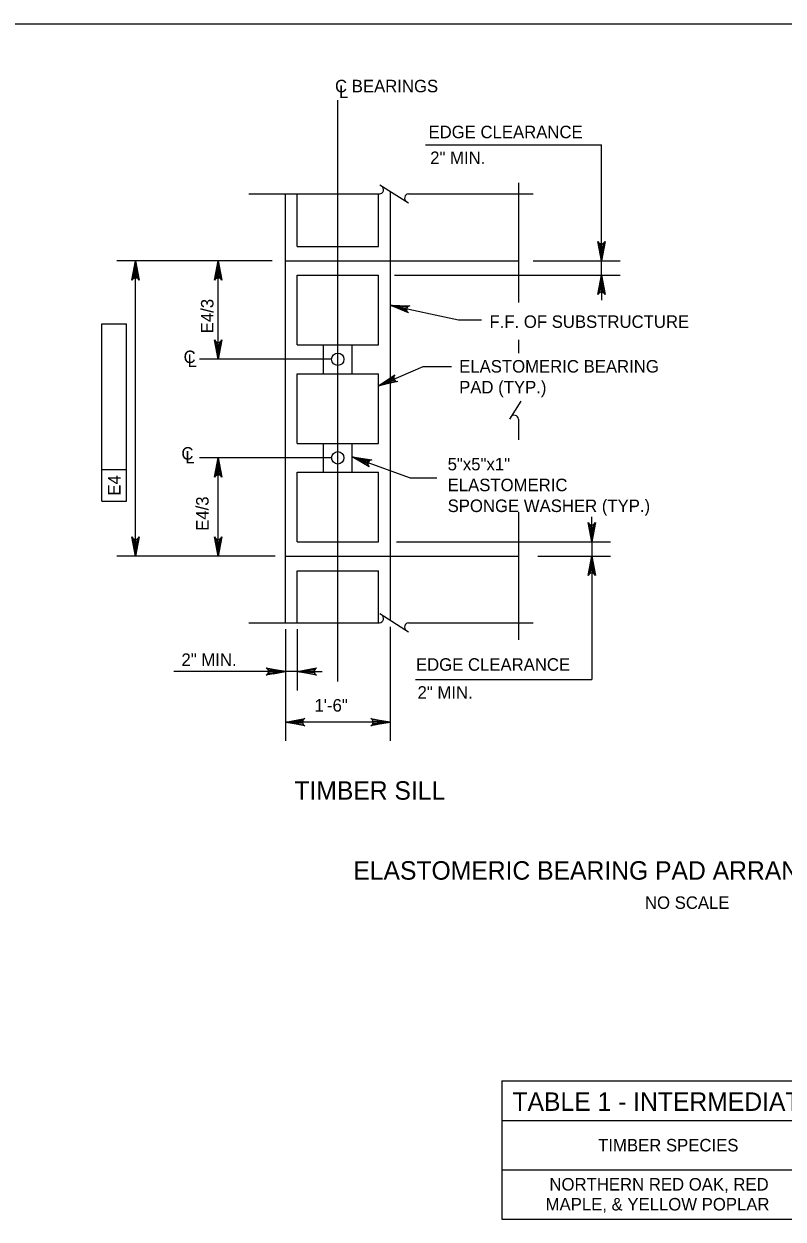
# Model space of a CAD drawing. Extents: x 638268 to 640277, y 295465 to 298435.
# Drawn here: x 639744.6 to 639926.8, y 297539.8 to 297826.5 of the extents above; entities that cross this region are included whole.
import ezdxf

# ---------------------------------------------------------------- set-up
doc = ezdxf.new("R2010")
doc.units = 0
for name, color, linetype in [('2', 7, 'Continuous'), ('3', 7, 'Continuous'), ('4', 7, 'Continuous'), ('8', 7, 'Continuous')]:
    doc.layers.add(name, color=color, linetype=linetype)

msp = doc.modelspace()

# ---------------------------------------------------------------- linework, layer by layer
at = {"layer": '2'}
msp.add_line((639316.46, 297826.46), (640102.46, 297826.46), dxfattribs=at)
at = {"layer": '3'}
for p, q in [((639829.94, 297787.87), (639836.87, 297783.51)), ((639863.25, 297788.37), (639863.25, 297759.64)), ((639798.58, 297785.69), (639829.86, 297785.69)), ((639807.35, 297682.85), (639807.35, 297785.69)), ((639832.45, 297786.29), (639832.45, 297683.45)), ((639836.86, 297785.69), (639866.75, 297785.69)), ((639810.16, 297773.08), (639829.64, 297773.08)), ((639798.42, 297769.64), (639766.84, 297769.64)), ((639771.34, 297698.77), (639771.34, 297769.64)), ((639804.13, 297769.64), (639783.28, 297769.64)), ((639807.35, 297769.64), (639863.25, 297769.64)), ((639810.16, 297766.19), (639829.64, 297766.19)), ((639863.25, 297750.69), (639863.25, 297747.5)), ((639810.16, 297749.46), (639829.64, 297749.46)), ((639816.45, 297749.46), (639823.34, 297749.46)), ((639810.16, 297742.57), (639829.64, 297742.57)), ((639863.78, 297735.97), (639861.07, 297731.66)), ((639863.25, 297731.67), (639863.25, 297726.71)), ((639810.16, 297725.84), (639829.64, 297725.84)), ((639810.16, 297718.95), (639829.64, 297718.95)), ((639816.45, 297718.95), (639823.34, 297718.95)), ((639863.25, 297709.39), (639863.25, 297678.78)), ((639810.16, 297702.22), (639829.64, 297702.22)), ((639804.85, 297698.77), (639766.84, 297698.77)), ((639807.35, 297698.77), (639863.25, 297698.77)), ((639810.16, 297695.33), (639829.64, 297695.33)), ((639829.94, 297685.03), (639836.87, 297680.68)), ((639798.58, 297682.85), (639829.86, 297682.85)), ((639836.86, 297682.85), (639866.75, 297682.85))]:
    msp.add_line(p, q, dxfattribs=at)
for points in [[(639770.84, 297766.64), (639771.84, 297766.64), (639771.34, 297769.64)], [(639770.84, 297701.77), (639771.84, 297701.77), (639771.34, 297698.77)]]:
    msp.add_lwpolyline(points, close=True, dxfattribs=at)
for centre, start, end in [((639829.86, 297786.71), 270, 60), ((639836.95, 297784.67), 95.3286, 237.8672), ((639862.23, 297731.58), 5.3286, 147.8672), ((639829.86, 297683.88), 270, 60), ((639836.95, 297681.83), 95.3286, 237.8672)]:
    msp.add_arc(centre, 1.02, start, end, dxfattribs=at)
at = {"layer": '4'}
for p, q in [((639819.9, 297668.74), (639819.9, 297808.16)), ((639840.92, 297797.49), (639883.19, 297797.49)), ((639883.19, 297772.64), (639883.19, 297797.49)), ((639791.18, 297746.02), (639791.18, 297769.64)), ((639866.75, 297769.64), (639887.69, 297769.64)), ((639883.19, 297766.19), (639883.19, 297769.64)), ((639833.51, 297766.19), (639887.69, 297766.19)), ((639883.19, 297763.19), (639883.19, 297760.19)), ((639763.3, 297712.01), (639763.3, 297754.53)), ((639763.3, 297754.53), (639769.2, 297754.53)), ((639769.2, 297712.01), (639769.2, 297754.53)), ((639848.83, 297755.52), (639854.36, 297755.52)), ((639818.34, 297746.02), (639786.68, 297746.02)), ((639840.36, 297744.3), (639847.21, 297744.3)), ((639818.34, 297722.39), (639786.68, 297722.39)), ((639791.18, 297698.77), (639791.18, 297722.39)), ((639763.3, 297719.57), (639769.21, 297719.57)), ((639837.25, 297717.63), (639843.62, 297717.63)), ((639763.3, 297712.01), (639769.2, 297712.01)), ((639880.83, 297705.22), (639880.83, 297708.22)), ((639833.94, 297702.22), (639885.33, 297702.22)), ((639880.83, 297702.22), (639880.83, 297698.77)), ((639867.88, 297698.77), (639885.33, 297698.77)), ((639880.83, 297695.77), (639880.83, 297669.24)), ((639832.45, 297681.89), (639832.45, 297654.5)), ((639807.35, 297681.29), (639807.35, 297666.62)), ((639807.35, 297681.29), (639807.35, 297654.5)), ((639810.16, 297681.29), (639810.16, 297666.62)), ((639804.35, 297671.12), (639780.51, 297671.12)), ((639810.16, 297671.12), (639807.35, 297671.12)), ((639813.16, 297671.12), (639816.16, 297671.12)), ((639838.56, 297669.24), (639880.83, 297669.24)), ((639832.45, 297659), (639807.35, 297659))]:
    msp.add_line(p, q, dxfattribs=at)
for points in [[(639883.19, 297769.64), (639882.31, 297774.3), (639882.56, 297773.94), (639882.88, 297773.75), (639883.19, 297773.7), (639883.5, 297773.75), (639883.81, 297773.94), (639884.06, 297774.3), (639883.19, 297769.64), (639883.81, 297773.94), (639883.5, 297773.75), (639883.19, 297769.64), (639883.19, 297773.7), (639882.88, 297773.75), (639883.19, 297769.64), (639882.56, 297773.94)], [(639771.34, 297769.64), (639772.21, 297764.98), (639771.96, 297765.34), (639771.65, 297765.52), (639771.34, 297765.57), (639771.02, 297765.52), (639770.71, 297765.34), (639770.46, 297764.98), (639771.34, 297769.64), (639770.71, 297765.34), (639771.02, 297765.52), (639771.34, 297769.64), (639771.34, 297765.57), (639771.65, 297765.52), (639771.34, 297769.64), (639771.96, 297765.34)], [(639791.18, 297769.64), (639792.05, 297764.98), (639791.8, 297765.34), (639791.49, 297765.52), (639791.18, 297765.57), (639790.86, 297765.52), (639790.55, 297765.34), (639790.3, 297764.98), (639791.18, 297769.64), (639790.55, 297765.34), (639790.86, 297765.52), (639791.18, 297769.64), (639791.18, 297765.57), (639791.49, 297765.52), (639791.18, 297769.64), (639791.8, 297765.34)], [(639883.19, 297766.19), (639884.06, 297761.53), (639883.81, 297761.89), (639883.5, 297762.08), (639883.19, 297762.13), (639882.88, 297762.08), (639882.56, 297761.89), (639882.31, 297761.53), (639883.19, 297766.19), (639882.56, 297761.89), (639882.88, 297762.08), (639883.19, 297766.19), (639883.19, 297762.13), (639883.5, 297762.08), (639883.19, 297766.19), (639883.81, 297761.89)], [(639832.45, 297758.97), (639848.83, 297755.52)], [(639832.45, 297758.97), (639837.19, 297758.87), (639836.79, 297758.7), (639836.54, 297758.43), (639836.43, 297758.14), (639836.41, 297757.82), (639836.53, 297757.47), (639836.83, 297757.16), (639832.45, 297758.97), (639836.53, 297757.47), (639836.41, 297757.82), (639832.45, 297758.97), (639836.43, 297758.14), (639836.54, 297758.43), (639832.45, 297758.97), (639836.79, 297758.7)], [(639791.18, 297746.02), (639790.3, 297750.68), (639790.55, 297750.32), (639790.86, 297750.13), (639791.18, 297750.08), (639791.49, 297750.13), (639791.8, 297750.32), (639792.05, 297750.68), (639791.18, 297746.02), (639791.8, 297750.32), (639791.49, 297750.13), (639791.18, 297746.02), (639791.18, 297750.08), (639790.86, 297750.13), (639791.18, 297746.02), (639790.55, 297750.32)], [(639829.64, 297739.67), (639840.36, 297744.3)], [(639829.64, 297739.67), (639833.58, 297742.32), (639833.35, 297741.95), (639833.3, 297741.59), (639833.37, 297741.28), (639833.55, 297741.02), (639833.84, 297740.81), (639834.27, 297740.72), (639829.64, 297739.67), (639833.84, 297740.81), (639833.55, 297741.02), (639829.64, 297739.67), (639833.37, 297741.28), (639833.3, 297741.59), (639829.64, 297739.67), (639833.35, 297741.95)], [(639791.18, 297722.39), (639792.05, 297717.73), (639791.8, 297718.09), (639791.49, 297718.28), (639791.18, 297718.33), (639790.86, 297718.28), (639790.55, 297718.09), (639790.3, 297717.73), (639791.18, 297722.39), (639790.55, 297718.09), (639790.86, 297718.28), (639791.18, 297722.39), (639791.18, 297718.33), (639791.49, 297718.28), (639791.18, 297722.39), (639791.8, 297718.09)], [(639823.34, 297722.63), (639837.25, 297717.63)], [(639823.34, 297722.63), (639828.03, 297721.88), (639827.6, 297721.76), (639827.32, 297721.53), (639827.17, 297721.26), (639827.11, 297720.94), (639827.18, 297720.59), (639827.43, 297720.23), (639823.34, 297722.63), (639827.18, 297720.59), (639827.11, 297720.94), (639823.34, 297722.63), (639827.17, 297721.26), (639827.32, 297721.53), (639823.34, 297722.63), (639827.6, 297721.76)], [(639880.83, 297702.22), (639879.95, 297706.88), (639880.2, 297706.52), (639880.51, 297706.33), (639880.83, 297706.28), (639881.14, 297706.33), (639881.45, 297706.52), (639881.7, 297706.88), (639880.83, 297702.22), (639881.45, 297706.52), (639881.14, 297706.33), (639880.83, 297702.22), (639880.83, 297706.28), (639880.51, 297706.33), (639880.83, 297702.22), (639880.2, 297706.52)], [(639771.34, 297698.77), (639770.46, 297703.43), (639770.71, 297703.07), (639771.02, 297702.89), (639771.34, 297702.83), (639771.65, 297702.89), (639771.96, 297703.07), (639772.21, 297703.43), (639771.34, 297698.77), (639771.96, 297703.07), (639771.65, 297702.89), (639771.34, 297698.77), (639771.34, 297702.83), (639771.02, 297702.89), (639771.34, 297698.77), (639770.71, 297703.07)], [(639791.18, 297698.77), (639790.3, 297703.43), (639790.55, 297703.07), (639790.86, 297702.89), (639791.18, 297702.83), (639791.49, 297702.89), (639791.8, 297703.07), (639792.05, 297703.43), (639791.18, 297698.77), (639791.8, 297703.07), (639791.49, 297702.89), (639791.18, 297698.77), (639791.18, 297702.83), (639790.86, 297702.89), (639791.18, 297698.77), (639790.55, 297703.07)], [(639880.83, 297698.84), (639881.7, 297694.18), (639881.45, 297694.54), (639881.14, 297694.72), (639880.83, 297694.78), (639880.51, 297694.72), (639880.2, 297694.54), (639879.95, 297694.18), (639880.83, 297698.84), (639880.2, 297694.54), (639880.51, 297694.72), (639880.83, 297698.84), (639880.83, 297694.78), (639881.14, 297694.72), (639880.83, 297698.84), (639881.45, 297694.54)], [(639807.35, 297671.12), (639802.69, 297670.24), (639803.05, 297670.49), (639803.23, 297670.8), (639803.29, 297671.12), (639803.23, 297671.43), (639803.05, 297671.74), (639802.69, 297671.99), (639807.35, 297671.12), (639803.05, 297671.74), (639803.23, 297671.43), (639807.35, 297671.12), (639803.29, 297671.12), (639803.23, 297670.8), (639807.35, 297671.12), (639803.05, 297670.49)], [(639810.16, 297671.12), (639814.82, 297671.99), (639814.46, 297671.74), (639814.27, 297671.43), (639814.22, 297671.12), (639814.27, 297670.8), (639814.46, 297670.49), (639814.82, 297670.24), (639810.16, 297671.12), (639814.46, 297670.49), (639814.27, 297670.8), (639810.16, 297671.12), (639814.22, 297671.12), (639814.27, 297671.43), (639810.16, 297671.12), (639814.46, 297671.74)], [(639807.35, 297659), (639812.01, 297659.87), (639811.65, 297659.62), (639811.47, 297659.31), (639811.41, 297659), (639811.47, 297658.68), (639811.65, 297658.37), (639812.01, 297658.12), (639807.35, 297659), (639811.65, 297658.37), (639811.47, 297658.68), (639807.35, 297659), (639811.41, 297659), (639811.47, 297659.31), (639807.35, 297659), (639811.65, 297659.62)], [(639832.45, 297659), (639827.79, 297658.12), (639828.15, 297658.37), (639828.33, 297658.68), (639828.39, 297659), (639828.33, 297659.31), (639828.15, 297659.62), (639827.79, 297659.87), (639832.45, 297659), (639828.15, 297659.62), (639828.33, 297659.31), (639832.45, 297659), (639828.39, 297659), (639828.33, 297658.68), (639832.45, 297659), (639828.15, 297658.37)]]:
    msp.add_lwpolyline(points, dxfattribs=at)
for points in [[(639882.69, 297772.64), (639883.69, 297772.64), (639883.19, 297769.64)], [(639790.68, 297766.64), (639791.68, 297766.64), (639791.18, 297769.64)], [(639882.69, 297763.19), (639883.69, 297763.19), (639883.19, 297766.19)], [(639832.45, 297758.97), (639835.34, 297758.11), (639835.44, 297758.6)], [(639790.68, 297749.02), (639791.68, 297749.02), (639791.18, 297746.02)], [(639790.68, 297719.39), (639791.68, 297719.39), (639791.18, 297722.39)], [(639880.33, 297705.22), (639881.33, 297705.22), (639880.83, 297702.22)], [(639790.68, 297701.77), (639791.68, 297701.77), (639791.18, 297698.77)], [(639880.33, 297695.77), (639881.33, 297695.77), (639880.83, 297698.77)], [(639804.35, 297671.62), (639804.35, 297670.62), (639807.35, 297671.12)], [(639813.16, 297671.62), (639813.16, 297670.62), (639810.16, 297671.12)], [(639810.35, 297659.5), (639810.35, 297658.5), (639807.35, 297659)], [(639829.45, 297659.5), (639829.45, 297658.5), (639832.45, 297659)]]:
    msp.add_lwpolyline(points, close=True, dxfattribs=at)
at = {"layer": '8'}
for p, q in [((639810.16, 297773.08), (639810.16, 297785.69)), ((639829.64, 297773.08), (639829.64, 297785.69)), ((639810.16, 297749.46), (639810.16, 297766.19)), ((639829.64, 297749.46), (639829.64, 297766.19)), ((639816.45, 297742.57), (639816.45, 297749.46)), ((639823.34, 297742.57), (639823.34, 297749.46)), ((639810.16, 297725.84), (639810.16, 297742.57)), ((639829.64, 297725.84), (639829.64, 297742.57)), ((639816.45, 297718.95), (639816.45, 297725.84)), ((639823.34, 297718.95), (639823.34, 297725.84)), ((639810.16, 297702.22), (639810.16, 297718.95)), ((639829.64, 297702.22), (639829.64, 297718.95)), ((639810.16, 297682.85), (639810.16, 297695.33)), ((639829.64, 297682.85), (639829.64, 297695.33)), ((639859.24, 297572.99), (640081.44, 297572.99)), ((639859.24, 297572.99), (639859.24, 297539.82)), ((639859.24, 297563.45), (640081.44, 297563.45)), ((639859.24, 297551.64), (640081.44, 297551.64)), ((639859.24, 297539.82), (640081.44, 297539.82))]:
    msp.add_line(p, q, dxfattribs=at)
for centre in [(639819.9, 297746.02), (639819.9, 297722.39)]:
    msp.add_circle(centre, 1.48, dxfattribs=at)

# ---------------------------------------------------------------- texts
at = {"layer": '3'}
for s, p in [('TIMBER SILL', (639809.47, 297640.4)), ('ELASTOMERIC BEARING PAD ARRANGEMENTS', (639823.62, 297621.22))]:
    msp.add_text(s, height=4.4292, dxfattribs=at).set_placement(p)
at = {"layer": '4'}
for s, height, p in [('C BEARINGS', 3, (639819.23, 297810.05)), ('L', 3, (639820.16, 297808.71)), ('EDGE CLEARANCE', 3, (639841.65, 297799.04)), ('2" MIN.', 3, (639842.06, 297792.85)), ('F.F. OF SUBSTRUCTURE', 3, (639856.29, 297753.55)), ('C', 3, (639782.89, 297745.11)), ('L', 3, (639783.84, 297744.2)), ('ELASTOMERIC BEARING', 3, (639849.01, 297742.84)), ('PAD (TYP.)', 3, (639849.01, 297737.84)), ('C', 3, (639782.36, 297721.96)), ('L', 3, (639783.31, 297721.05)), ('5"x5"x1"', 3, (639846.25, 297719.39)), ('ELASTOMERIC', 3, (639846.25, 297714.39)), ('SPONGE WASHER (TYP.)', 3, (639846.25, 297709.39)), ('2" MIN.', 3, (639782.38, 297672.47)), ('EDGE CLEARANCE', 3, (639838.64, 297671.33)), ('2" MIN.', 3, (639839.03, 297664.63)), ('1\'-6"', 3, (639814.3, 297661.53)), ('NO SCALE', 3, (639893.6, 297614.22)), ('TABLE 1 - INTERMEDIATE STIFFENER BEAM DESIGN DATA', 4.4292, (639861.81, 297565.78)), ('TIMBER SPECIES', 3, (639882.37, 297556.05)), ('NORTHERN RED OAK, RED', 3, (639870.68, 297546.67)), ('MAPLE, & YELLOW POPLAR', 3, (639869.76, 297541.89))]:
    msp.add_text(s, height=height, dxfattribs=at).set_placement(p)
for s, rotation, p in [('E4/3', 90, (639790.06, 297752.26)), ('E4', 89.9359, (639767.75, 297713.33)), ('E4/3', 90, (639788.9, 297704.88))]:
    msp.add_text(s, height=3, rotation=rotation, dxfattribs=at).set_placement(p)

doc.saveas('drawing.dxf')
